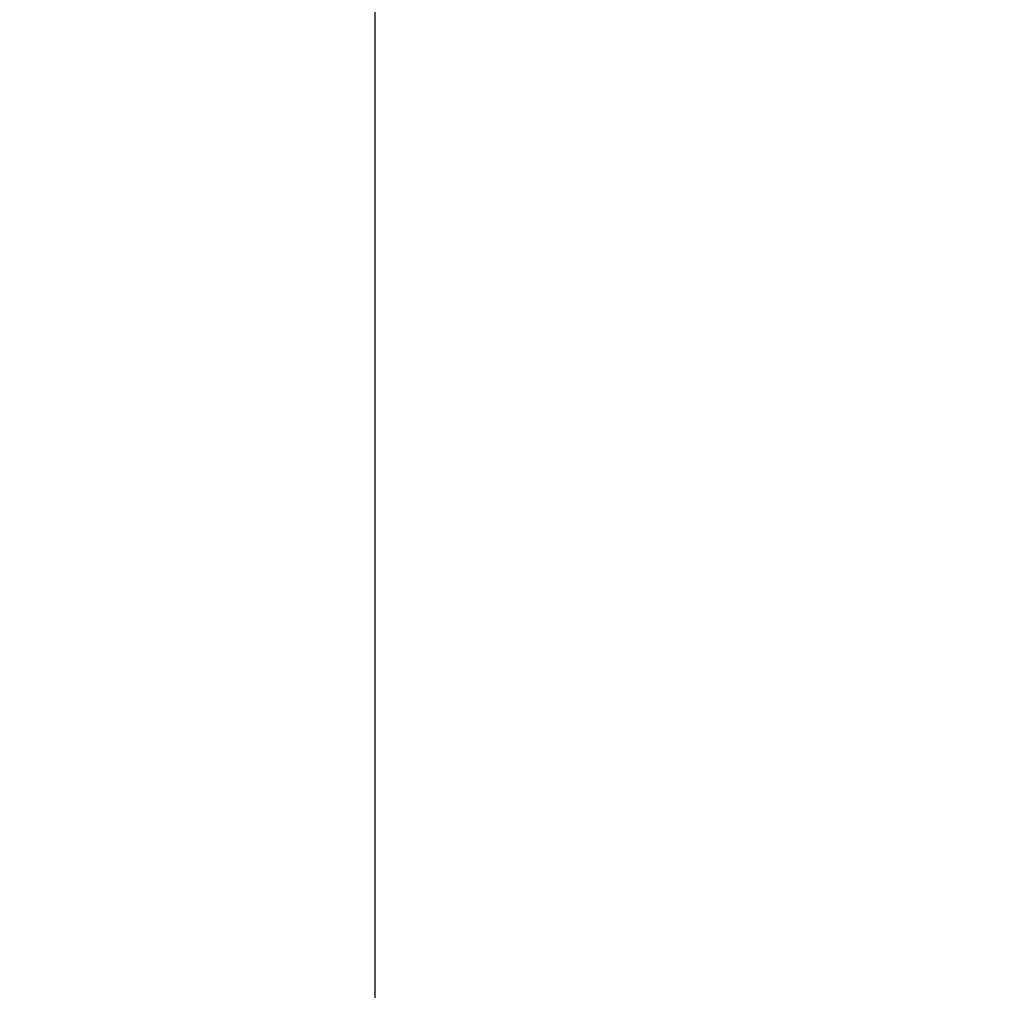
# Model space of a CAD drawing. Extents: x 0 to 80, y 0 to 80.
# Tile 524 of 656: x 9.53563 to 9.54351, y 35.40674 to 35.41451. Entities that reach past the tile are written whole.
import ezdxf

# ---------------------------------------------------------------- set-up
doc = ezdxf.new("R2010")
doc.units = 0
doc.header["$LTSCALE"] = 25.4
doc.layers.get('0').update_dxf_attribs({"color": 13, "linetype": 'CONTINUOUS'})

# ---------------------------------------------------------------- blocks, each defined once
blk = doc.blocks.new('ORBIT-I-KINKIET-20-7806-78')
at = {"color": 7}
blk.add_line((25.9350891, 35.64608, 344.9284973), (25.9350891, 35.7683601, 344.9284973), dxfattribs=at)
mesh = blk.add_polyface(dxfattribs=at)
corners = [(25.9350891, 35.7683601, 344.9284973), (25.2029629, 35.64608, 344.5432434), (25.9350891, 35.64608, 344.9284973)]
mesh.append_faces([[corners[k] for k in face] for face in [(0, 1, 2)]], dxfattribs={"color": 7})
mesh = blk.add_polyface(dxfattribs=at)
corners = [(25.9350891, 35.7683601, 344.9284973), (25.2029629, 35.7683601, 344.5432434), (25.2029629, 35.64608, 344.5432434)]
mesh.append_faces([[corners[k] for k in face] for face in [(0, 1, 2)]], dxfattribs={"color": 7})
mesh = blk.add_polyface(dxfattribs=at)
corners = [(26.4027424, 35.64608, 302.3838806), (25.6784382, 35.7683601, 302.7523499), (26.4027424, 35.7683601, 302.3838806)]
mesh.append_faces([[corners[k] for k in face] for face in [(0, 1, 2)]], dxfattribs={"color": 7})
mesh = blk.add_polyface(dxfattribs=at)
corners = [(26.4027424, 35.64608, 302.3838806), (25.6784382, 35.64608, 302.7523499), (25.6784382, 35.7683601, 302.7523499)]
mesh.append_faces([[corners[k] for k in face] for face in [(0, 1, 2)]], dxfattribs={"color": 7})

msp = doc.modelspace()

# ---------------------------------------------------------------- block references
at = {"color": 0}
msp.add_blockref('ORBIT-I-KINKIET-20-7806-78', (-16.3966141, -0.3460782, -57.5), dxfattribs=at)

doc.saveas('drawing.dxf')
